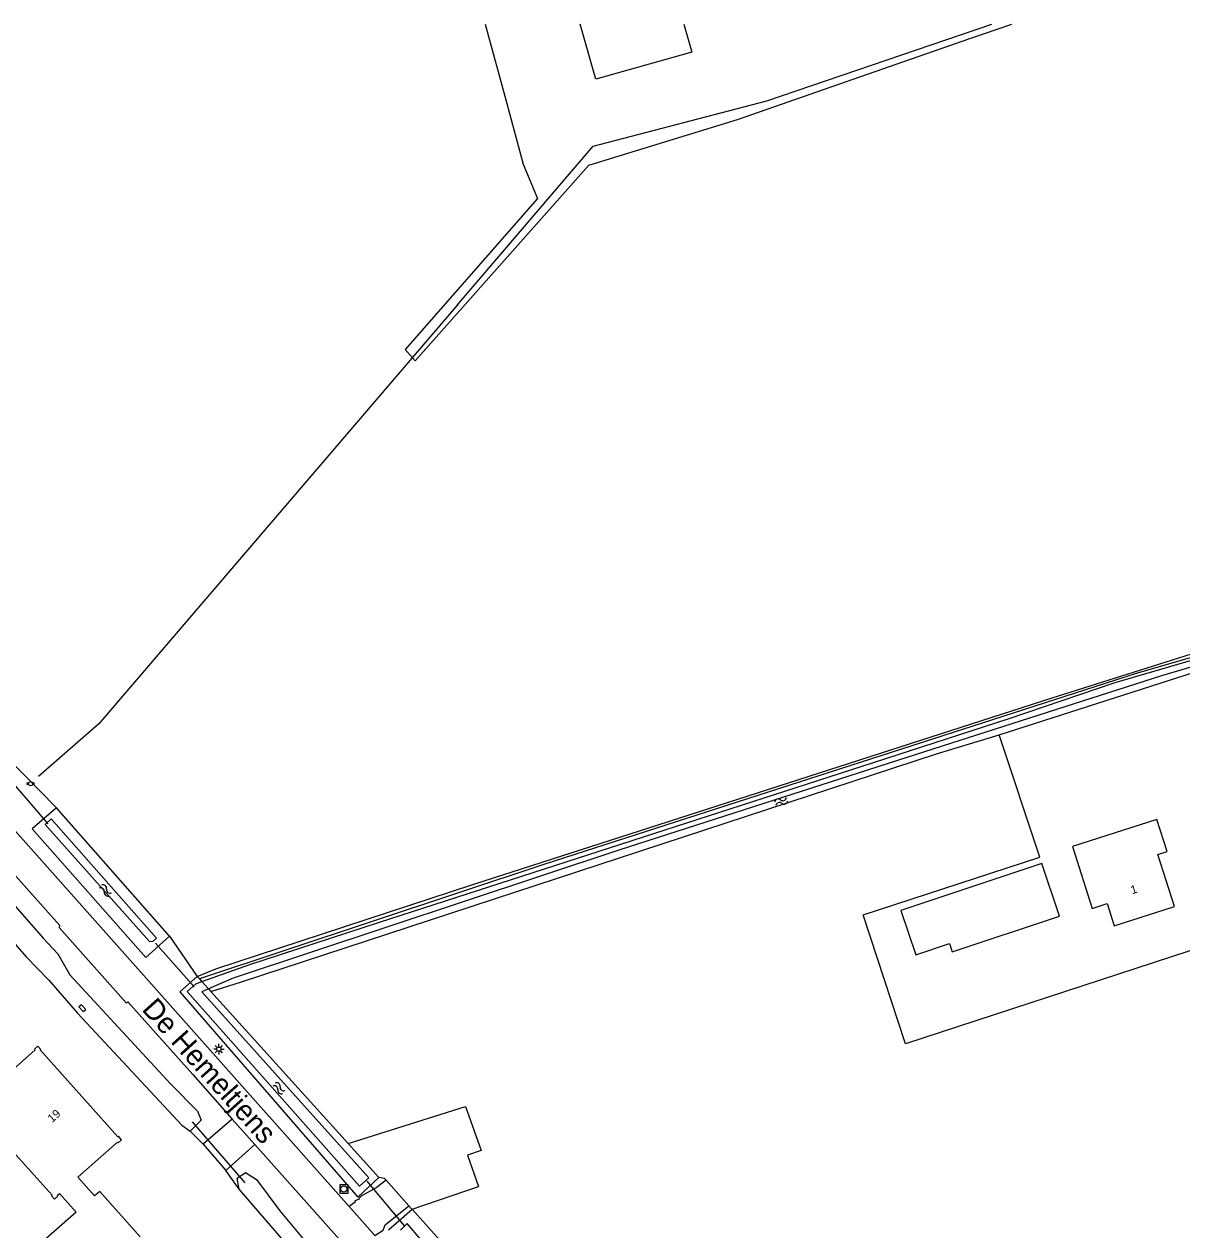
# Model space of a CAD drawing. Extents: x 136000 to 138005, y 398500 to 400500.
# Drawn here: x 137311.9 to 137451.2, y 400355 to 400500 of the extents above; entities that cross this region are included whole.
import ezdxf

# ---------------------------------------------------------------- set-up
doc = ezdxf.new("R2010")
doc.units = 0
for name, color, linetype in [('gg-afsc-draadraster', 7, 'Continuous'), ('gg-afsc-hekwerk', 7, 'Continuous'), ('gg-afsc-lijn draadraster', 7, 'Continuous'), ('gg-anno-huisnummerreeks BGT', 7, 'Continuous'), ('gg-anno-openbare ruimte label', 7, 'Continuous'), ('gg-bbg-gedigitaliseerde bebouwing', 7, 'Continuous'), ('gg-bbg-gedigitaliseerde bijgebouw', 7, 'Continuous'), ('gg-bbg-hoofdgebouw', 7, 'Continuous'), ('gg-knt-bronhoudergrens', 7, 'Continuous'), ('gg-knt-verharding', 7, 'Continuous'), ('gg-kntw-bovenkant insteek waterloop', 7, 'Continuous'), ('gg-kntw-midden sloot', 7, 'Continuous'), ('gg-kntw-waterlijn', 7, 'Continuous'), ('gg-kwrk-duiker nz buis', 7, 'Continuous'), ('gg-kwrk-uitstroombak niveau min 01', 7, 'Continuous'), ('gt-grn-groengrens', 7, 'Continuous'), ('gt-grn-vlakafsluiter', 7, 'Continuous'), ('gt-symb-lichtmast', 7, 'Continuous'), ('gt-symb-peilbuis', 7, 'Continuous'), ('gt-symb-rioolschacht', 7, 'Continuous'), ('gt-symb-watersymbool', 7, 'Continuous')]:
    doc.layers.add(name, color=color, linetype=linetype)

# ---------------------------------------------------------------- blocks, each defined once
blk = doc.blocks.new('gt0-WA')
at = {"layer": 'gt-symb-watersymbool'}
for centre, start, end in [((-0.32, 0.02), 28.0725, 151.9275), ((0.43, 0.42), 208.0725, 331.9275), ((-0.32, -0.43), 28.0725, 151.9275), ((0.43, -0.03), 208.0725, 331.9275)]:
    blk.add_arc(centre, 0.425, start, end, dxfattribs=at)
blk = doc.blocks.new('gt0-RS')
at = {"layer": 'gt-symb-rioolschacht'}
blk.add_lwpolyline([(-0.5, -0.5), (0.5, -0.5), (0.5, 0.5), (-0.5, 0.5)], close=True, dxfattribs=at)
blk.add_circle((0, 0), 0.375, dxfattribs=at)
blk = doc.blocks.new('gt0-LMAST')
at = {"layer": 'gt-symb-lichtmast'}
for p, q in [((-0.18, 0.17), (-0.45, 0.44)), ((-0.01, 0.25), (-0.01, 0.62)), ((0.17, 0.17), (0.44, 0.44)), ((-0.26, 0), (-0.63, 0)), ((-0.18, -0.18), (-0.45, -0.45)), ((-0.01, -0.25), (-0.01, -0.63)), ((0.44, -0.45), (0.17, -0.18)), ((0.24, 0), (0.62, 0))]:
    blk.add_line(p, q, dxfattribs=at)
blk.add_circle((-0.01, 0), 0.25, dxfattribs=at)
blk = doc.blocks.new('gt0-PBUIS')
at = {"layer": 'gt-symb-peilbuis'}
blk.add_circle((0, 0), 0.25, dxfattribs=at)
for centre, start, end in [((-0.21, 0), 141.9073, 218.0927), ((0.21, 0), 321.9073, 38.0927)]:
    blk.add_arc(centre, 0.243, start, end, dxfattribs=at)

msp = doc.modelspace()

# ---------------------------------------------------------------- linework, layer by layer
at = {"layer": 'gg-afsc-draadraster'}
for points in [[(137332.71, 400385.49), (137334.95, 400386.41), (137365.88, 400396.55), (137397.74, 400406.82), (137435.56, 400418.97), (137459.18, 400426.43)], [(137460.58, 400391.34), (137417.92, 400377.38), (137412.84, 400392.88), (137434.08, 400399.83), (137429.17, 400414.56)]]:
    msp.add_lwpolyline(points, dxfattribs=at)
at = {"layer": 'gg-afsc-hekwerk'}
for p, q in [((137355.43, 400360.98), (137355.25, 400361.18)), ((137358.15, 400357.92), (137355.43, 400360.98)), ((137358.49, 400357.54), (137358.15, 400357.92))]:
    msp.add_line(p, q, dxfattribs=at)
at = {"layer": 'gg-afsc-lijn draadraster'}
msp.add_lwpolyline([(137332.71, 400385.49), (137334.95, 400386.41), (137365.88, 400396.55), (137397.74, 400406.82), (137435.56, 400418.97), (137459.18, 400426.43)], dxfattribs=at)
at = {"layer": 'gg-bbg-gedigitaliseerde bebouwing'}
for p, q in [((137448.15, 400404.36), (137437.99, 400401.1)), ((137443.01, 400391.58), (137450.26, 400393.91))]:
    msp.add_line(p, q, dxfattribs=at)
msp.add_lwpolyline([(137437.99, 400401.1), (137440.37, 400393.66), (137442.16, 400394.24), (137443.01, 400391.58)], dxfattribs=at)
at = {"layer": 'gg-bbg-gedigitaliseerde bijgebouw'}
for p, q in [((137436.45, 400392.74), (137434.33, 400399.08)), ((137423.54, 400388.43), (137436.45, 400392.74))]:
    msp.add_line(p, q, dxfattribs=at)
for points in [[(137391.25, 400500), (137392.2, 400496.64), (137380.65, 400493.38), (137378.79, 400500)], [(137434.33, 400399.08), (137417.37, 400393.42), (137419.14, 400388.09), (137423.2, 400389.45), (137423.54, 400388.43)]]:
    msp.add_lwpolyline(points, dxfattribs=at)
at = {"layer": 'gg-bbg-hoofdgebouw'}
for points in [[(137450.26, 400393.91), (137448.25, 400400.16), (137449.38, 400400.52), (137448.15, 400404.36)], [(137313.15, 400376.75), (137313.21, 400376.68), (137305.95, 400370.23), (137305.88, 400370.31), (137305.47, 400369.95), (137305.83, 400369.55), (137305.91, 400369.62), (137307.57, 400367.76), (137305.06, 400365.52), (137308.08, 400362.14), (137310.59, 400364.39), (137315.26, 400359.19), (137315.18, 400359.11), (137315.54, 400358.71), (137315.94, 400359.07), (137315.87, 400359.16), (137316.14, 400359.4), (137318.13, 400357.14), (137314.45, 400353.89)], [(137325.83, 400354.18), (137321, 400359.63), (137320.36, 400359.1), (137318.36, 400361.34), (137323.13, 400365.58), (137323.21, 400365.5), (137323.61, 400365.86), (137323.24, 400366.27), (137323.16, 400366.19), (137313.82, 400376.65), (137313.9, 400376.72), (137313.53, 400377.11), (137313.15, 400376.75)]]:
    msp.add_lwpolyline(points, dxfattribs=at)
at = {"layer": 'gg-knt-bronhoudergrens'}
for p, q in [((137367.36, 400500), (137369.95, 400490.45)), ((137358.56, 400357.52), (137366.55, 400360.23))]:
    msp.add_line(p, q, dxfattribs=at)
for points in [[(137357.72, 400460.88), (137358.92, 400459.51), (137379.83, 400483.04), (137397.69, 400488.53), (137425.67, 400498.26), (137430.69, 400500)], [(137369.95, 400490.45), (137371.94, 400483.15), (137373.65, 400479.04), (137357.72, 400460.88)], [(137350.85, 400365.41), (137364.99, 400369.87), (137366.85, 400364.56), (137365.23, 400363.99), (137366.55, 400360.23)]]:
    msp.add_lwpolyline(points, dxfattribs=at)
at = {"layer": 'gg-knt-verharding'}
for p, q in [((137336.92, 400368.34), (137333.41, 400365.33)), ((137339.65, 400365.28), (137336.92, 400368.34)), ((137333.41, 400365.33), (137336.17, 400362.15)), ((137336.17, 400362.15), (137339.65, 400365.28)), ((137339.65, 400365.28), (137349.84, 400353.84)), ((137354.08, 400354.35), (137350.99, 400357.82))]:
    msp.add_line(p, q, dxfattribs=at)
for points in [[(137350.99, 400357.82), (137312.1, 400401.56), (137260.39, 400459.46)], [(137303.31, 400405.99), (137316.14, 400391.67), (137316.1, 400391.37), (137324.17, 400382.32), (137324.37, 400382.42), (137332.18, 400373.69), (137336.92, 400368.34)], [(137355.43, 400360.98), (137354.23, 400360.08), (137352.37, 400359.01), (137352.15, 400358.79), (137352.18, 400358.69), (137351.66, 400358.5), (137351.72, 400358.33), (137350.99, 400357.82)], [(137354.08, 400354.35), (137355.07, 400354.98), (137355.31, 400355.61), (137358.15, 400357.92)]]:
    msp.add_lwpolyline(points, dxfattribs=at)
at = {"layer": 'gg-kntw-bovenkant insteek waterloop'}
for p, q in [((137329.39, 400390.35), (137315.79, 400405.75)), ((137332.98, 400385.19), (137332.71, 400385.49)), ((137350.85, 400365.41), (137334.35, 400383.67)), ((137354.56, 400361.3), (137350.85, 400365.41)), ((137337.76, 400359.93), (137337.51, 400361.24)), ((137344.09, 400352.59), (137337.76, 400359.93)), ((137355.71, 400355.01), (137358.56, 400357.52))]:
    msp.add_line(p, q, dxfattribs=at)
for points in [[(137459.21, 400425.86), (137445.68, 400421.9), (137374.39, 400398.94), (137332.98, 400385.19)], [(137429.17, 400414.56), (137457.07, 400423.48), (137459.35, 400423.66)], [(137334.35, 400383.67), (137337.92, 400384.81), (137421.66, 400412.27), (137429.17, 400414.56)], [(137315.79, 400405.75), (137312.85, 400403.23), (137326.52, 400387.76), (137329.39, 400390.35)], [(137301.52, 400399.98), (137302.68, 400401.96), (137303.87, 400401.82), (137314.2, 400390.11), (137315.95, 400388.21), (137317.4, 400385.68), (137329.53, 400372.53), (137332.75, 400369.3), (137333.18, 400368.2), (137331.87, 400366.88)], [(137301.52, 400399.98), (137312.15, 400387.86), (137314.87, 400385.03), (137318.31, 400381.09), (137330.88, 400367.61), (137331.87, 400366.88)], [(137332.71, 400385.49), (137330.62, 400383.62), (137352.04, 400358.96), (137354.56, 400361.3)], [(137337.51, 400361.24), (137338.5, 400361.93), (137339.85, 400361.07), (137342.66, 400357.32), (137346.07, 400353.23), (137345.96, 400352.47), (137344.96, 400352.06)]]:
    msp.add_lwpolyline(points, dxfattribs=at)
msp.add_arc((137685.14, 400646.68), 436.2, 221.5227, 227.77, dxfattribs=at)
at = {"layer": 'gg-kntw-midden sloot'}
for points in [[(137364.03, 400466.26), (137380.36, 400485.34), (137401.23, 400490.77), (137428.29, 400500)], [(137364.03, 400466.26), (137320.88, 400415.85), (137313.6, 400409.55)]]:
    msp.add_lwpolyline(points, dxfattribs=at)
at = {"layer": 'gg-kntw-waterlijn'}
for points in [[(137333.27, 400384.87), (137339.06, 400386.94), (137354.65, 400392.01), (137414.08, 400411.23), (137430.28, 400416.46), (137443.15, 400420.82), (137456.74, 400424.8), (137459.26, 400425.03)], [(137459.31, 400424.26), (137456.87, 400424.06), (137448.7, 400421.63), (137416.96, 400411.44), (137383.42, 400400.68), (137337.02, 400385.28), (137334.06, 400383.99)], [(137314.44, 400403.77), (137326.98, 400389.71), (137327.43, 400389.74), (137327.81, 400390.11), (137315.16, 400404.46), (137314.44, 400403.77)], [(137334.06, 400383.99), (137333.25, 400383.64), (137353.37, 400361.27), (137352.25, 400360.27), (137331.51, 400383.69), (137332.55, 400384.61), (137333.27, 400384.87)], [(137461.73, 400266.64), (137443.68, 400280.26), (137413.35, 400303.63), (137404.7, 400310.5), (137398.34, 400315.82), (137394.95, 400318.65), (137391.7, 400321.57), (137383.74, 400329.11), (137378.82, 400333.77), (137370.34, 400342.35), (137366.6, 400346.14), (137361.26, 400351.92), (137357.97, 400355.8), (137357.15, 400355)]]:
    msp.add_lwpolyline(points, dxfattribs=at)
at = {"layer": 'gg-kwrk-duiker nz buis'}
for p, q in [((137308.23, 400411.39), (137314.76, 400403.85)), ((137327.68, 400389.51), (137332.36, 400384.23)), ((137332.09, 400368.01), (137338.43, 400360.66)), ((137353.11, 400360.89), (137357.66, 400355.48))]:
    msp.add_line(p, q, dxfattribs=at)
at = {"layer": 'gg-kwrk-uitstroombak niveau min 01'}
msp.add_lwpolyline([(137318.78, 400382.09), (137318.48, 400381.83), (137319, 400381.27), (137319.3, 400381.53), (137318.78, 400382.09)], dxfattribs=at)
at = {"layer": 'gt-grn-groengrens'}
for p, q in [((137309.48, 400412.18), (137315.79, 400405.75)), ((137329.39, 400390.35), (137332.71, 400385.49)), ((137355.25, 400361.18), (137354.56, 400361.3)), ((137358.49, 400357.54), (137358.56, 400357.52))]:
    msp.add_line(p, q, dxfattribs=at)
at = {"layer": 'gt-grn-vlakafsluiter'}
for p, q in [((137332.98, 400385.19), (137333.27, 400384.87)), ((137333.27, 400384.87), (137334.06, 400383.99)), ((137334.06, 400383.99), (137334.35, 400383.67)), ((137331.87, 400366.88), (137333.41, 400365.33)), ((137337.76, 400359.93), (137336.17, 400362.15))]:
    msp.add_line(p, q, dxfattribs=at)

# ---------------------------------------------------------------- block references
at = {"layer": 'gt-symb-lichtmast'}
msp.add_blockref('gt0-LMAST', (137335.33, 400376.75), dxfattribs=at)
at = {"layer": 'gt-symb-peilbuis'}
msp.add_blockref('gt0-PBUIS', (137312.67, 400408.66), dxfattribs=at)
at = {"layer": 'gt-symb-rioolschacht'}
msp.add_blockref('gt0-RS', (137350.35, 400359.93), dxfattribs=at)
at = {"layer": 'gt-symb-watersymbool'}
for p, rotation in [((137402.9, 400406.5), 20.971710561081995), ((137321.63, 400395.86), -36.86989764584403), ((137342.5, 400372.08), -36.86989764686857)]:
    msp.add_blockref('gt0-WA', p, dxfattribs=dict(at, rotation=rotation))

# ---------------------------------------------------------------- texts
at = {"layer": 'gg-anno-huisnummerreeks BGT'}
for s, rotation, p in [('1', 17.8, (137445.18, 400395.37)), ('19', 41.8, (137315.26, 400367.86))]:
    msp.add_text(s, height=1, rotation=rotation, dxfattribs=at).set_placement(p)
at = {"layer": 'gg-anno-openbare ruimte label'}
msp.add_text('De Hemeltjens', height=2.5, rotation=311.9, dxfattribs=at).set_placement((137325.95, 400381.48))

doc.saveas('drawing.dxf')
